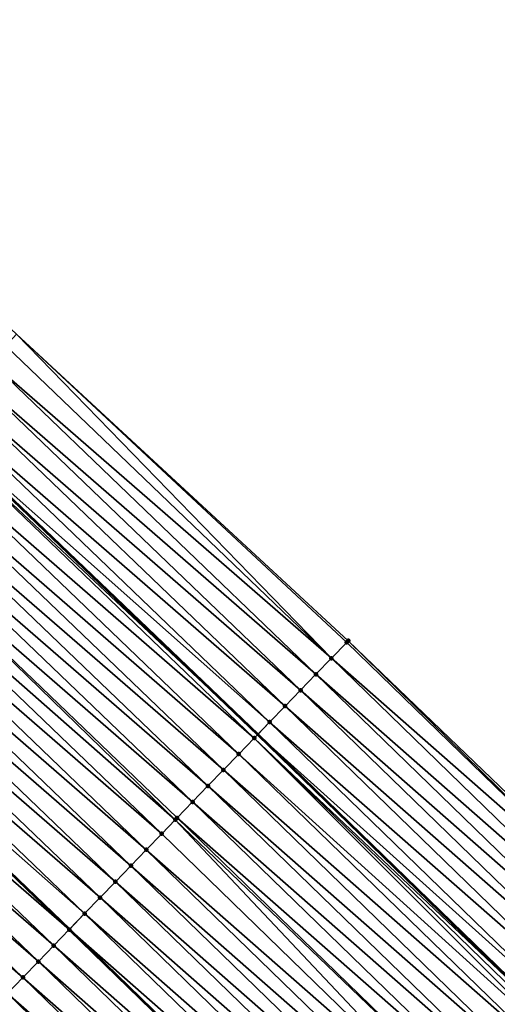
# Model space of a CAD drawing. Header units: feet. Extents: x 2017424 to 2024169, y 808042 to 818730.
# Tile 325 of 329: x 2022816 to 2022837, y 814176 to 814220. Entities that reach past the tile are written whole.
import ezdxf

# ---------------------------------------------------------------- set-up
doc = ezdxf.new("R2010")
doc.units = ezdxf.units.FT
doc.header["$MEASUREMENT"] = 0
for name, color, linetype, lineweight in [('EP_Travel Lane', 172, 'Continuous', 53), ('NB-Road Shots', 141, 'Continuous', 100), ('NB-Road X-Section', 40, 'Continuous', 13), ('STRIPING', 60, 'Continuous', 53)]:
    doc.layers.add(name, color=color, linetype=linetype, lineweight=lineweight)
doc.layers.add('I-77-MM15-17_NB-Surface-BORDER', color=7, linetype='Continuous')
doc.layers.add('I-77-MM15-17_NB-Surface-TIN', color=7, linetype='Continuous')

msp = doc.modelspace()

# ---------------------------------------------------------------- linework, layer by layer
at = {"layer": 'EP_Travel Lane'}
msp.add_polyline3d([(2022767.371049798, 814242.5469800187, 293.8088153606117), (2022782.395149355, 814229.0650125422, 294.5513637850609), (2022797.106016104, 814215.5335921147, 295.2567507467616), (2022811.817192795, 814202.0018865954, 295.950300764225), (2022826.43342328, 814188.0277218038, 296.6233001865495), (2022840.777088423, 814174.1070513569, 297.3120484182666), (2022855.192024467, 814159.9745679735, 298.0072010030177), (2022869.234222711, 814145.7480773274, 298.6593510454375), (2022883.275599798, 814131.5224186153, 299.3469830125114), (2022897.283300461, 814117.0483564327, 300.0231161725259), (2022911.13583631, 814102.6353312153, 300.6367119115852), (2022925.035677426, 814088.0969683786, 301.3041992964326), (2022938.735340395, 814073.5411112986, 301.9734336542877), (2022952.434025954, 814058.9862927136, 302.6844714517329)], dxfattribs=at)
at = {"layer": 'I-77-MM15-17_NB-Surface-BORDER', "color": 3, "linetype": 'Continuous', "lineweight": -3}
msp.add_polyline3d([(2022770.134460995, 814245.6629141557, 294.0602586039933), (2022785.345967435, 814232.2590478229, 294.7774756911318), (2022800.981203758, 814219.7266984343, 295.5252439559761), (2022815.556053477, 814206.0500160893, 296.2577892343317), (2022830.513042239, 814192.2423234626, 296.8506749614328), (2022844.928862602, 814178.3956726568, 297.5326705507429), (2022859.459820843, 814164.2149953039, 298.2418124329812), (2022873.854033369, 814150.3385323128, 298.9191525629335), (2022887.712082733, 814135.9302996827, 299.5876098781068), (2022901.618731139, 814121.2257796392, 300.2473897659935), (2022915.183509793, 814106.5361487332, 300.8601521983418), (2022929.539219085, 814092.3300218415, 301.5308495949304), (2022942.971412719, 814077.5225661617, 302.1824778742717), (2022955.937143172, 814062.2783627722, 302.8469678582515)], dxfattribs=at)
at = {"layer": 'I-77-MM15-17_NB-Surface-TIN', "color": 128, "linetype": 'Continuous', "lineweight": -3}
for points in [[(2022829.751450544, 814191.4556099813, 296.8098157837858), (2022815.556053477, 814206.0500160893, 296.2577892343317), (2022815.074542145, 814205.5288500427, 296.2215273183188)], [(2022829.751450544, 814191.4556099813, 296.8098157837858), (2022830.446984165, 814192.1741046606, 296.8475070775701), (2022815.556053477, 814206.0500160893, 296.2577892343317)], [(2022830.446984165, 814192.1741046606, 296.8475070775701), (2022830.513042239, 814192.2423234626, 296.8506749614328), (2022815.556053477, 814206.0500160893, 296.2577892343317)], [(2022829.751450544, 814191.4556099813, 296.8098157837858), (2022815.074542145, 814205.5288500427, 296.2215273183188), (2022814.396182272, 814204.7941170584, 296.1607504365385)], [(2022829.055923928, 814190.7371085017, 296.771835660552), (2022814.396182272, 814204.7941170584, 296.1607504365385), (2022813.717626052, 814204.0595661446, 296.1075008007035)], [(2022829.055923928, 814190.7371085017, 296.771835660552), (2022829.751450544, 814191.4556099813, 296.8098157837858), (2022814.396182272, 814204.7941170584, 296.1607504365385)], [(2022828.360406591, 814190.018598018, 296.7334731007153), (2022813.717626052, 814204.0595661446, 296.1075008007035), (2022813.039135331, 814203.3249544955, 296.0517402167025)], [(2022828.360406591, 814190.018598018, 296.7334731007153), (2022829.055923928, 814190.7371085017, 296.771835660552), (2022813.717626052, 814204.0595661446, 296.1075008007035)], [(2022827.665191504, 814189.2997941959, 296.6826514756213), (2022813.039135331, 814203.3249544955, 296.0517402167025), (2022812.360601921, 814202.5903824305, 295.997616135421)], [(2022827.665191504, 814189.2997941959, 296.6826514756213), (2022828.360406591, 814190.018598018, 296.7334731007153), (2022813.039135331, 814203.3249544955, 296.0517402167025)], [(2022826.969558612, 814188.5813958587, 296.6490521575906), (2022812.360601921, 814202.5903824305, 295.997616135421), (2022811.817192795, 814202.0018865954, 295.950300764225)], [(2022826.969558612, 814188.5813958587, 296.6490521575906), (2022827.665191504, 814189.2997941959, 296.6826514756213), (2022812.360601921, 814202.5903824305, 295.997616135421)], [(2022826.273921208, 814187.8630019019, 296.6156388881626), (2022811.682197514, 814201.8556907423, 295.9385465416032), (2022811.003962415, 814201.1208420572, 295.872986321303)], [(2022811.682197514, 814201.8556907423, 295.9385465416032), (2022826.43342328, 814188.0277218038, 296.6233001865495), (2022811.817192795, 814202.0018865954, 295.950300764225)], [(2022826.273921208, 814187.8630019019, 296.6156388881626), (2022826.43342328, 814188.0277218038, 296.6233001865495), (2022811.682197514, 814201.8556907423, 295.9385465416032)], [(2022826.969558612, 814188.5813958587, 296.6490521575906), (2022811.817192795, 814202.0018865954, 295.950300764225), (2022826.43342328, 814188.0277218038, 296.6233001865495)], [(2022825.578944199, 814187.1439670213, 296.5550034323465), (2022811.003962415, 814201.1208420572, 295.872986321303), (2022810.325700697, 814200.3860180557, 295.8084465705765)], [(2022825.578944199, 814187.1439670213, 296.5550034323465), (2022826.273921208, 814187.8630019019, 296.6156388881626), (2022811.003962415, 814201.1208420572, 295.872986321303)], [(2022824.884062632, 814186.4248395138, 296.4904338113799), (2022810.325700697, 814200.3860180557, 295.8084465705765), (2022809.647422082, 814199.6512097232, 295.7445546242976)], [(2022824.884062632, 814186.4248395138, 296.4904338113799), (2022825.578944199, 814187.1439670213, 296.5550034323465), (2022810.325700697, 814200.3860180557, 295.8084465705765)], [(2022824.18912487, 814185.7057665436, 296.4281805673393), (2022809.647422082, 814199.6512097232, 295.7445546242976), (2022808.968989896, 814198.916543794, 295.6865499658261)], [(2022824.18912487, 814185.7057665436, 296.4281805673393), (2022824.884062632, 814186.4248395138, 296.4904338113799), (2022809.647422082, 814199.6512097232, 295.7445546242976)], [(2022823.494070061, 814184.9868071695, 296.3707521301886), (2022808.968989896, 814198.916543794, 295.6865499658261), (2022808.290523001, 814198.1819100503, 295.6298759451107)], [(2022823.494070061, 814184.9868071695, 296.3707521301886), (2022824.18912487, 814185.7057665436, 296.4281805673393), (2022808.968989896, 814198.916543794, 295.6865499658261)], [(2022822.718070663, 814184.1842375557, 296.3090712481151), (2022808.290523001, 814198.1819100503, 295.6298759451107), (2022807.612078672, 814197.4472553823, 295.5723368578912)], [(2022822.718070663, 814184.1842375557, 296.3090712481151), (2022822.798951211, 814184.2679099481, 296.3159635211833), (2022808.290523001, 814198.1819100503, 295.6298759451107)], [(2022822.798951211, 814184.2679099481, 296.3159635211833), (2022823.494070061, 814184.9868071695, 296.3707521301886), (2022808.290523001, 814198.1819100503, 295.6298759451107)], [(2022822.103994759, 814183.5488551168, 296.2544806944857), (2022807.612078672, 814197.4472553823, 295.5723368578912), (2022806.933727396, 814196.712514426, 295.5112303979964)], [(2022822.103994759, 814183.5488551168, 296.2544806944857), (2022822.718070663, 814184.1842375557, 296.3090712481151), (2022807.612078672, 814197.4472553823, 295.5723368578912)], [(2022821.409102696, 814182.8297377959, 296.1903437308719), (2022806.933727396, 814196.712514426, 295.5112303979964), (2022806.255515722, 814195.9776440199, 295.4447721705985)], [(2022821.409102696, 814182.8297377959, 296.1903437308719), (2022822.103994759, 814183.5488551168, 296.2544806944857), (2022806.933727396, 814196.712514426, 295.5112303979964)], [(2022820.714374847, 814182.1104611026, 296.119437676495), (2022806.255515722, 814195.9776440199, 295.4447721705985), (2022805.577256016, 814195.2428181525, 295.3801552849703)], [(2022820.714374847, 814182.1104611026, 296.119437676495), (2022821.409102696, 814182.8297377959, 296.1903437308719), (2022806.255515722, 814195.9776440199, 295.4447721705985)], [(2022820.019499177, 814181.3913278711, 296.0546249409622), (2022805.577256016, 814195.2428181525, 295.3801552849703), (2022804.898860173, 814194.508118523, 295.3207573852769)], [(2022820.019499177, 814181.3913278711, 296.0546249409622), (2022820.714374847, 814182.1104611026, 296.119437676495), (2022805.577256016, 814195.2428181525, 295.3801552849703)], [(2022819.324582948, 814180.6722340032, 295.9914840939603), (2022804.898860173, 814194.508118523, 295.3207573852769), (2022804.220513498, 814193.7733733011, 295.2594745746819)], [(2022819.324582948, 814180.6722340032, 295.9914840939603), (2022820.019499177, 814181.3913278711, 296.0546249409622), (2022804.898860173, 814194.508118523, 295.3207573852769)], [(2022818.629458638, 814179.9533420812, 295.9369205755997), (2022804.220513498, 814193.7733733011, 295.2594745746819), (2022803.646183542, 814193.1514554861, 295.2106969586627)], [(2022818.629458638, 814179.9533420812, 295.9369205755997), (2022819.324582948, 814180.6722340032, 295.9914840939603), (2022804.220513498, 814193.7733733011, 295.2594745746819)], [(2022803.646183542, 814193.1514554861, 295.2106969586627), (2022803.549962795, 814193.0471795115, 295.2009468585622), (2022817.942402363, 814179.2425715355, 295.8784061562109)], [(2022818.629458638, 814179.9533420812, 295.9369205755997), (2022803.646183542, 814193.1514554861, 295.2106969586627), (2022817.942402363, 814179.2425715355, 295.8784061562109)], [(2022817.934446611, 814179.2343411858, 295.8777285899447), (2022803.542115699, 814193.0386754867, 295.2001517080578), (2022802.863838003, 814192.3038663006, 295.1362244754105)], [(2022803.542115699, 814193.0386754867, 295.2001517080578), (2022817.942402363, 814179.2425715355, 295.8784061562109), (2022803.549962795, 814193.0471795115, 295.2009468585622)], [(2022817.934446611, 814179.2343411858, 295.8777285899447), (2022817.942402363, 814179.2425715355, 295.8784061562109), (2022803.542115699, 814193.0386754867, 295.2001517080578)], [(2022817.23949033, 814178.515286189, 295.8162387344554), (2022802.863838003, 814192.3038663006, 295.1362244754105), (2022802.185606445, 814191.569014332, 295.0705285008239)], [(2022817.23949033, 814178.515286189, 295.8162387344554), (2022817.934446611, 814179.2343411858, 295.8777285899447), (2022802.863838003, 814192.3038663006, 295.1362244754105)], [(2022844.790874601, 814178.2531564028, 297.5257497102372), (2022830.446984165, 814192.1741046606, 296.8475070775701), (2022829.751450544, 814191.4556099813, 296.8098157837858)], [(2022844.790874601, 814178.2531564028, 297.5257497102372), (2022830.513042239, 814192.2423234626, 296.8506749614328), (2022830.446984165, 814192.1741046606, 296.8475070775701)], [(2022844.790874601, 814178.2531564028, 297.5257497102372), (2022844.928862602, 814178.3956726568, 297.5326705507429), (2022830.513042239, 814192.2423234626, 296.8506749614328)], [(2022816.54470154, 814177.7960686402, 295.7478447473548), (2022802.185606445, 814191.569014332, 295.0705285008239), (2022801.507502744, 814190.8340438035, 294.9999309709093)], [(2022816.54470154, 814177.7960686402, 295.7478447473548), (2022817.23949033, 814178.515286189, 295.8162387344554), (2022802.185606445, 814191.569014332, 295.0705285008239)], [(2022844.095240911, 814177.5347588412, 297.4921833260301), (2022829.751450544, 814191.4556099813, 296.8098157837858), (2022829.055923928, 814190.7371085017, 296.771835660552)], [(2022844.095240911, 814177.5347588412, 297.4921833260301), (2022844.790874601, 814178.2531564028, 297.5257497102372), (2022829.751450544, 814191.4556099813, 296.8098157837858)], [(2022815.849970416, 814177.0767951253, 295.6770736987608), (2022801.507502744, 814190.8340438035, 294.9999309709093), (2022800.829372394, 814190.0990979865, 294.9303550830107)], [(2022815.849970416, 814177.0767951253, 295.6770736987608), (2022816.54470154, 814177.7960686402, 295.7478447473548), (2022801.507502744, 814190.8340438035, 294.9999309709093)], [(2022843.399618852, 814176.8163499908, 297.4581374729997), (2022829.055923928, 814190.7371085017, 296.771835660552), (2022828.360406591, 814190.018598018, 296.7334731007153)], [(2022843.399618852, 814176.8163499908, 297.4581374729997), (2022844.095240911, 814177.5347588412, 297.4921833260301), (2022829.055923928, 814190.7371085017, 296.771835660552)], [(2022815.155282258, 814176.357479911, 295.6045315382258), (2022815.849970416, 814177.0767951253, 295.6770736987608), (2022800.829372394, 814190.0990979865, 294.9303550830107)], [(2022842.704093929, 814176.0978468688, 297.4200875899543), (2022828.360406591, 814190.018598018, 296.7334731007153), (2022827.665191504, 814189.2997941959, 296.6826514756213)], [(2022842.704093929, 814176.0978468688, 297.4200875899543), (2022843.399618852, 814176.8163499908, 297.4581374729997), (2022828.360406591, 814190.018598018, 296.7334731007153)], [(2022842.0088357, 814175.3790849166, 297.3710443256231), (2022827.665191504, 814189.2997941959, 296.6826514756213), (2022826.969558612, 814188.5813958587, 296.6490521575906)], [(2022842.0088357, 814175.3790849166, 297.3710443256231), (2022842.704093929, 814176.0978468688, 297.4200875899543), (2022827.665191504, 814189.2997941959, 296.6826514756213)], [(2022841.313153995, 814174.6607339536, 297.3394571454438), (2022826.969558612, 814188.5813958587, 296.6490521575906), (2022826.43342328, 814188.0277218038, 296.6233001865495)], [(2022841.313153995, 814174.6607339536, 297.3394571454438), (2022842.0088357, 814175.3790849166, 297.3710443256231), (2022826.969558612, 814188.5813958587, 296.6490521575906)], [(2022840.404039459, 814173.7215006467, 297.2879885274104), (2022826.273921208, 814187.8630019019, 296.6156388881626), (2022825.578944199, 814187.1439670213, 296.5550034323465)], [(2022826.273921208, 814187.8630019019, 296.6156388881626), (2022840.777088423, 814174.1070513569, 297.3120484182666), (2022826.43342328, 814188.0277218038, 296.6233001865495)], [(2022840.617568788, 814173.9422893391, 297.3038922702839), (2022840.777088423, 814174.1070513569, 297.3120484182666), (2022826.273921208, 814187.8630019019, 296.6156388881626)], [(2022840.404039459, 814173.7215006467, 297.2879885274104), (2022840.617568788, 814173.9422893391, 297.3038922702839), (2022826.273921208, 814187.8630019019, 296.6156388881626)], [(2022841.313153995, 814174.6607339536, 297.3394571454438), (2022826.43342328, 814188.0277218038, 296.6233001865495), (2022840.777088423, 814174.1070513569, 297.3120484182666)], [(2022839.92258296, 814173.2232630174, 297.2436203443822), (2022825.578944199, 814187.1439670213, 296.5550034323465), (2022824.884062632, 814186.4248395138, 296.4904338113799)], [(2022839.92258296, 814173.2232630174, 297.2436203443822), (2022840.404039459, 814173.7215006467, 297.2879885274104), (2022825.578944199, 814187.1439670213, 296.5550034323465)], [(2022839.227796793, 814172.5040429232, 297.1751182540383), (2022824.884062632, 814186.4248395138, 296.4904338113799), (2022824.18912487, 814185.7057665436, 296.4281805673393)], [(2022839.227796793, 814172.5040429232, 297.1751182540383), (2022839.92258296, 814173.2232630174, 297.2436203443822), (2022824.884062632, 814186.4248395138, 296.4904338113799)], [(2022838.532935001, 814171.784896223, 297.1097334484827), (2022824.18912487, 814185.7057665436, 296.4281805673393), (2022823.494070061, 814184.9868071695, 296.3707521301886)], [(2022838.532935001, 814171.784896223, 297.1097334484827), (2022839.227796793, 814172.5040429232, 297.1751182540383), (2022824.18912487, 814185.7057665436, 296.4281805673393)], [(2022837.837868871, 814171.0659478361, 297.0527716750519), (2022823.494070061, 814184.9868071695, 296.3707521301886), (2022822.798951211, 814184.2679099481, 296.3159635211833)], [(2022837.837868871, 814171.0659478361, 297.0527716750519), (2022838.532935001, 814171.784896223, 297.1097334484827), (2022823.494070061, 814184.9868071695, 296.3707521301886)], [(2022837.142822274, 814170.3469804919, 296.9950047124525), (2022822.798951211, 814184.2679099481, 296.3159635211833), (2022822.718070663, 814184.1842375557, 296.3090712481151)], [(2022837.142822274, 814170.3469804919, 296.9950047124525), (2022837.837868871, 814171.0659478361, 297.0527716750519), (2022822.798951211, 814184.2679099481, 296.3159635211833)], [(2022836.447847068, 814169.6279438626, 296.9342949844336), (2022822.718070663, 814184.1842375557, 296.3090712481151), (2022822.103994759, 814183.5488551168, 296.2544806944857)], [(2022836.447847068, 814169.6279438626, 296.9342949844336), (2022837.142822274, 814170.3469804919, 296.9950047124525), (2022822.718070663, 814184.1842375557, 296.3090712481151)], [(2022836.447847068, 814169.6279438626, 296.9342949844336), (2022822.103994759, 814183.5488551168, 296.2544806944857), (2022821.409102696, 814182.8297377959, 296.1903437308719)], [(2022835.752954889, 814168.9088266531, 296.8701627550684), (2022821.409102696, 814182.8297377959, 296.1903437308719), (2022820.714374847, 814182.1104611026, 296.119437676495)], [(2022835.752954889, 814168.9088266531, 296.8701627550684), (2022836.447847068, 814169.6279438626, 296.9342949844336), (2022821.409102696, 814182.8297377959, 296.1903437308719)], [(2022835.058248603, 814168.1895290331, 296.7983678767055), (2022820.714374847, 814182.1104611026, 296.119437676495), (2022820.019499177, 814181.3913278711, 296.0546249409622)], [(2022835.058248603, 814168.1895290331, 296.7983678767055), (2022835.752954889, 814168.9088266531, 296.8701627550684), (2022820.714374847, 814182.1104611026, 296.119437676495)], [(2022834.363381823, 814167.4703871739, 296.7331886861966), (2022820.019499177, 814181.3913278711, 296.0546249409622), (2022819.324582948, 814180.6722340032, 295.9914840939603)], [(2022834.363381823, 814167.4703871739, 296.7331886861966), (2022835.058248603, 814168.1895290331, 296.7983678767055), (2022820.019499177, 814181.3913278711, 296.0546249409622)], [(2022833.668387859, 814166.7513687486, 296.6732521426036), (2022819.324582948, 814180.6722340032, 295.9914840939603), (2022818.629458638, 814179.9533420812, 295.9369205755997)], [(2022833.668387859, 814166.7513687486, 296.6732521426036), (2022834.363381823, 814167.4703871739, 296.7331886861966), (2022819.324582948, 814180.6722340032, 295.9914840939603)], [(2022832.973280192, 814166.0324606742, 296.6180025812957), (2022818.629458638, 814179.9533420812, 295.9369205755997), (2022817.942402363, 814179.2425715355, 295.8784061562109)], [(2022832.973280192, 814166.0324606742, 296.6180025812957), (2022833.668387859, 814166.7513687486, 296.6732521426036), (2022818.629458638, 814179.9533420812, 295.9369205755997)], [(2022832.278291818, 814165.3134368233, 296.5578355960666), (2022817.934446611, 814179.2343411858, 295.8777285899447), (2022817.23949033, 814178.515286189, 295.8162387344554)], [(2022817.934446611, 814179.2343411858, 295.8777285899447), (2022832.286276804, 814165.3216979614, 296.5585268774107), (2022817.942402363, 814179.2425715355, 295.8784061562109)], [(2022832.278291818, 814165.3134368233, 296.5578355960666), (2022832.286276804, 814165.3216979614, 296.5585268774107), (2022817.934446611, 814179.2343411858, 295.8777285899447)], [(2022832.973280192, 814166.0324606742, 296.6180025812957), (2022817.942402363, 814179.2425715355, 295.8784061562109), (2022832.286276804, 814165.3216979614, 296.5585268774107)], [(2022831.583354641, 814164.5943632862, 296.4955582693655), (2022817.23949033, 814178.515286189, 295.8162387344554), (2022816.54470154, 814177.7960686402, 295.7478447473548)], [(2022831.583354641, 814164.5943632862, 296.4955582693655), (2022832.278291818, 814165.3134368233, 296.5578355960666), (2022817.23949033, 814178.515286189, 295.8162387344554)], [(2022830.88855421, 814163.8751570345, 296.4276441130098), (2022816.54470154, 814177.7960686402, 295.7478447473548), (2022815.849970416, 814177.0767951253, 295.6770736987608)], [(2022830.88855421, 814163.8751570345, 296.4276441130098), (2022831.583354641, 814164.5943632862, 296.4955582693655), (2022816.54470154, 814177.7960686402, 295.7478447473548)], [(2022830.193826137, 814163.1558805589, 296.3567473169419), (2022815.849970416, 814177.0767951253, 295.6770736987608), (2022815.155282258, 814176.357479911, 295.6045315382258)], [(2022830.193826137, 814163.1558805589, 296.3567473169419), (2022830.88855421, 814163.8751570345, 296.4276441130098), (2022815.849970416, 814177.0767951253, 295.6770736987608)], [(2022829.499131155, 814162.4365719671, 296.2844864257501), (2022815.155282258, 814176.357479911, 295.6045315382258), (2022814.460499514, 814175.6382564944, 295.5358883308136)], [(2022829.499131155, 814162.4365719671, 296.2844864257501), (2022830.193826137, 814163.1558805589, 296.3567473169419), (2022815.155282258, 814176.357479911, 295.6045315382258)]]:
    msp.add_3dface(points, dxfattribs=at)
at = {"layer": 'NB-Road Shots', "lineweight": 100}
for p in [(2022830.446984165, 814192.1741046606, 296.8475070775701), (2022830.513042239, 814192.2423234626, 296.8506749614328), (2022829.751450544, 814191.4556099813, 296.8098157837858), (2022829.055923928, 814190.7371085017, 296.771835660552), (2022828.360406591, 814190.018598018, 296.7334731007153), (2022827.665191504, 814189.2997941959, 296.6826514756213), (2022826.969558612, 814188.5813958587, 296.6490521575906), (2022826.273921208, 814187.8630019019, 296.6156388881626), (2022825.578944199, 814187.1439670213, 296.5550034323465), (2022824.884062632, 814186.4248395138, 296.4904338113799), (2022824.18912487, 814185.7057665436, 296.4281805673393), (2022823.494070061, 814184.9868071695, 296.3707521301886), (2022822.798951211, 814184.2679099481, 296.3159635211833), (2022822.718070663, 814184.1842375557, 296.3090712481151), (2022822.103994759, 814183.5488551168, 296.2544806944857), (2022821.409102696, 814182.8297377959, 296.1903437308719), (2022820.714374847, 814182.1104611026, 296.119437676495), (2022820.019499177, 814181.3913278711, 296.0546249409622), (2022819.324582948, 814180.6722340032, 295.9914840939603), (2022818.629458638, 814179.9533420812, 295.9369205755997), (2022817.934446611, 814179.2343411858, 295.8777285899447), (2022817.23949033, 814178.515286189, 295.8162387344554), (2022816.54470154, 814177.7960686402, 295.7478447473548), (2022815.849970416, 814177.0767951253, 295.6770736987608)]:
    msp.add_point(p, dxfattribs=at)
at = {"layer": 'NB-Road X-Section', "extrusion": (0.7171975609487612, -0.6960503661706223, 0.03378677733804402), "elevation": 884060.3313917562, "flags": 128}
msp.add_lwpolyline([(1993066.523360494, -29589.59266315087), (1993066.428400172, -29589.59583284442), (1993065.428400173, -29589.63354566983), (1993064.428400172, -29589.67154748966), (1993063.428400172, -29589.7099319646), (1993062.428400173, -29589.76078262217), (1993061.428400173, -29589.79440113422), (1993060.428400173, -29589.8278334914), (1993059.428400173, -29589.88850358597), (1993058.428400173, -29589.95311009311), (1993057.428400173, -29590.01539890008), (1993056.428400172, -29590.07286014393), (1993055.428400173, -29590.12768005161), (1993055.31202716, -29590.13457626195), (1993054.428400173, -29590.18919800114), (1993053.428400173, -29590.25337160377), (1993052.428400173, -29590.3243181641), (1993051.428400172, -29590.3891679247), (1993050.428400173, -29590.45234484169), (1993049.428400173, -29590.50693953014), (1993048.428400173, -29590.56616532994), (1993047.428400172, -29590.62769031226), (1993046.428400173, -29590.69612337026), (1993045.428400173, -29590.7669348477), (1993044.428400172, -29590.83951844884), (1993043.428400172, -29590.90820086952), (1993042.428400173, -29590.97008306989), (1993041.428400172, -29591.03901864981), (1993040.428400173, -29591.10874662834), (1993039.428400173, -29591.18053666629), (1993038.428400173, -29591.25147178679), (1993037.428400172, -29591.3251163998), (1993036.428400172, -29591.40684349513), (1993036.07202716, -29591.43737219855), (1993035.428400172, -29591.50061042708), (1993035.419646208, -29591.50140413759)], dxfattribs=at)
at = {"layer": 'NB-Road X-Section', "extrusion": (0.7171975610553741, -0.6960503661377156, 0.03378677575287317), "elevation": 884080.3316337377, "flags": 128}
msp.add_lwpolyline([(1993066.626685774, -29589.58500390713), (1993066.428313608, -29589.59192870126), (1993065.428313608, -29589.62551426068), (1993064.428313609, -29589.65957956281), (1993063.428313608, -29589.69765118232), (1993062.428313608, -29589.74672246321), (1993061.428313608, -29589.77832768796), (1993060.428313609, -29589.81391287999), (1993060.121161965, -29589.82982570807), (1993059.428313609, -29589.87421923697), (1993058.428313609, -29589.94276045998), (1993057.428313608, -29590.00818261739), (1993056.428313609, -29590.06517693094), (1993055.428313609, -29590.12297689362), (1993054.428313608, -29590.18372130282), (1993053.428313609, -29590.24789016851), (1993052.428313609, -29590.31972606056), (1993051.428313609, -29590.38494248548), (1993050.428313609, -29590.44491326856), (1993049.428313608, -29590.50019439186), (1993048.428313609, -29590.56039574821), (1993047.428313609, -29590.6227086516), (1993046.428313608, -29590.69066160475), (1993045.428313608, -29590.7615989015), (1993044.428313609, -29590.8339010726), (1993043.428313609, -29590.90045235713), (1993042.428313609, -29590.96227978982), (1993041.428313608, -29591.03174886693), (1993040.428313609, -29591.10707407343), (1993039.428313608, -29591.18145582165), (1993038.428313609, -29591.25321777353), (1993037.428313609, -29591.32691824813), (1993036.428313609, -29591.40874543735), (1993035.969542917, -29591.4490673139), (1993035.428313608, -29591.50946542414)], dxfattribs=at)
at = {"layer": 'STRIPING'}
msp.add_polyline3d([(2022759.407718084, 814233.5674202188, 293.0773944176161), (2022774.237687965, 814220.2279356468, 293.7877521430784), (2022788.893873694, 814206.637512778, 294.4924974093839), (2022803.549962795, 814193.0471795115, 295.2009468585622), (2022817.942402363, 814179.2425715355, 295.8784061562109), (2022832.286276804, 814165.3216979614, 296.5585268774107), (2022846.538156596, 814151.3612469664, 297.2091466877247), (2022860.608899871, 814137.1632971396, 297.8667220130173), (2022874.679184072, 814122.9658105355, 298.5440944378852), (2022888.566589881, 814108.6324429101, 299.2147792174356), (2022902.417308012, 814094.2213089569, 299.9053717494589), (2022916.208846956, 814079.7880295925, 300.5978666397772), (2022929.880389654, 814065.2064046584, 301.2798748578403)], dxfattribs=at)

doc.saveas('drawing.dxf')
